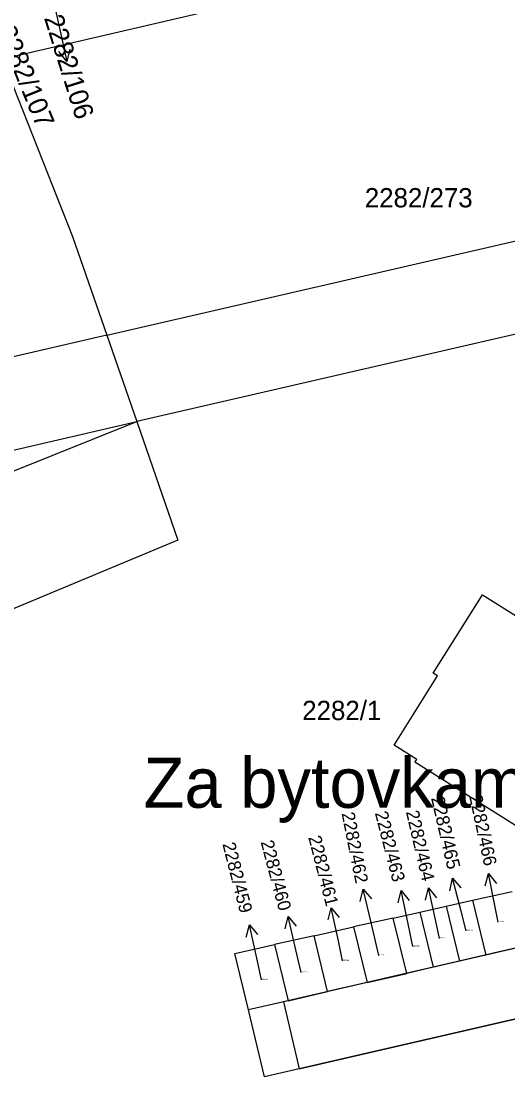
# Model space of a CAD drawing. Extents: x -785744 to -782822, y -1067550 to -1063910.
# Drawn here: x -783961.5 to -783918.7, y -1066064.9 to -1065972 of the extents above; entities that cross this region are included whole.
import ezdxf

# ---------------------------------------------------------------- set-up
doc = ezdxf.new("R2010")
doc.units = 0
for name, color, linetype in [('Hranice parcel', 7, 'Continuous'), ('Parcelní čísla', 7, 'Continuous'), ('Pop_ČP_popisy', 7, 'Continuous'), ('Věcná břemena k části', 7, 'Continuous')]:
    doc.layers.add(name, color=color, linetype=linetype)

msp = doc.modelspace()

# ---------------------------------------------------------------- linework, layer by layer
at = {"layer": 'Hranice parcel'}
for p, q in [((-783901.07, -1065960.86), (-783963.12, -1065975.29)), ((-783963.12, -1065975.29), (-783956.98, -1065990.91)), ((-783953.96, -1065999.6), (-783890.63, -1065984.95)), ((-783956.98, -1065990.91), (-783953.96, -1065999.6)), ((-783905.99, -1065996.72), (-783951.31, -1066007.2)), ((-783953.96, -1065999.6), (-784003.3, -1066011.02)), ((-783953.96, -1065999.6), (-783951.31, -1066007.2)), ((-783982.39, -1066014.39), (-783951.31, -1066007.2)), ((-783925.26, -1066029.34), (-783920.92, -1066022.44)), ((-783920.92, -1066022.44), (-783917.55, -1066024.56)), ((-783928.71, -1066035.68), (-783924.88, -1066029.58)), ((-783924.88, -1066029.58), (-783925.26, -1066029.34)), ((-783926.72, -1066036.93), (-783928.71, -1066035.68)), ((-783926.88, -1066037.18), (-783926.72, -1066036.93)), ((-783916.93, -1066043.44), (-783926.88, -1066037.18)), ((-783869.56, -1066048.53), (-783940.09, -1066064.87)), ((-783921.8, -1066049.33), (-783918.32, -1066048.55)), ((-783924.13, -1066049.85), (-783921.8, -1066049.33)), ((-783921.8, -1066049.33), (-783920.64, -1066054.15)), ((-783928.78, -1066050.89), (-783926.45, -1066050.37)), ((-783926.45, -1066050.37), (-783924.13, -1066049.85)), ((-783926.45, -1066050.37), (-783925.27, -1066055.22)), ((-783924.13, -1066049.85), (-783922.95, -1066054.68)), ((-783928.78, -1066050.89), (-783932.26, -1066051.67)), ((-783927.59, -1066055.76), (-783928.78, -1066050.89)), ((-783935.74, -1066052.45), (-783939.23, -1066053.23)), ((-783935.74, -1066052.45), (-783932.26, -1066051.67)), ((-783934.56, -1066057.36), (-783935.74, -1066052.45)), ((-783932.26, -1066051.67), (-783931.08, -1066056.56)), ((-783942.71, -1066054.01), (-783939.23, -1066053.23)), ((-783939.23, -1066053.23), (-783938.03, -1066058.17)), ((-783917.16, -1066053.34), (-783920.64, -1066054.15)), ((-783941.51, -1066058.97), (-783942.71, -1066054.01)), ((-783920.64, -1066054.15), (-783922.95, -1066054.68)), ((-783925.27, -1066055.22), (-783927.59, -1066055.76)), ((-783922.95, -1066054.68), (-783925.27, -1066055.22)), ((-783931.08, -1066056.56), (-783927.59, -1066055.76)), ((-783931.08, -1066056.56), (-783934.56, -1066057.36)), ((-783938.03, -1066058.17), (-783934.56, -1066057.36)), ((-783938.03, -1066058.17), (-783941.51, -1066058.97)), ((-783940.09, -1066064.87), (-783941.51, -1066058.97))]:
    msp.add_line(p, q, dxfattribs=at)
for points in [[(-783988.55, -1066022.14), (-783951.31, -1066007.2)], [(-783951.31, -1066007.2), (-783947.73, -1066017.64)], [(-783947.73, -1066017.64), (-783986.31, -1066033.74)]]:
    msp.add_lwpolyline(points, dxfattribs=at)
at = {"layer": 'Pop_ČP_popisy'}
for p, q in [((-783958.12, -1065972.57), (-783957.471, -1065975.499)), ((-783922.82, -1066050.3), (-783923.574, -1066047.396)), ((-783919.82, -1066049.92), (-783920.394, -1066046.975)), ((-783930.73, -1066051.27), (-783931.422, -1066048.351)), ((-783927.46, -1066051.41), (-783928.069, -1066048.472)), ((-783925.04, -1066051.17), (-783925.674, -1066048.238)), ((-783933.6, -1066052.91), (-783934.233, -1066049.978)), ((-783940.78, -1066054.41), (-783941.426, -1066051.48)), ((-783937.34, -1066053.68), (-783938.018, -1066050.758))]:
    msp.add_line(p, q, dxfattribs=at)
for points in [[(-783960.26, -1065962.91), (-783958.12, -1065972.57)], [(-783957.199, -1065974.414), (-783957.471, -1065975.499), (-783958.175, -1065974.631)], [(-783923.807, -1066048.49), (-783923.574, -1066047.396), (-783922.839, -1066048.239)], [(-783920.693, -1066048.053), (-783920.394, -1066046.975), (-783919.712, -1066047.861)], [(-783931.678, -1066049.439), (-783931.422, -1066048.351), (-783930.705, -1066049.209)], [(-783928.356, -1066049.553), (-783928.069, -1066048.472), (-783927.376, -1066049.35)], [(-783925.951, -1066049.321), (-783925.674, -1066048.238), (-783924.974, -1066049.11)], [(-783934.511, -1066051.06), (-783934.233, -1066049.978), (-783933.533, -1066050.85)], [(-783922.38, -1066052.02), (-783922.82, -1066050.3)], [(-783919.57, -1066051.24), (-783919.82, -1066049.92)], [(-783941.699, -1066052.565), (-783941.426, -1066051.48), (-783940.723, -1066052.349)], [(-783938.279, -1066051.845), (-783938.018, -1066050.758), (-783937.305, -1066051.619)], [(-783930.05, -1066054.18), (-783930.73, -1066051.27)], [(-783927.05, -1066053.4), (-783927.46, -1066051.41)], [(-783924.72, -1066052.68), (-783925.04, -1066051.17)], [(-783933.23, -1066054.66), (-783933.6, -1066052.91)], [(-783936.88, -1066055.67), (-783937.34, -1066053.68)], [(-783940.36, -1066056.33), (-783940.78, -1066054.41)]]:
    msp.add_lwpolyline(points, dxfattribs=at)
at = {"layer": 'Věcná břemena k části'}
for p, q in [((-783937.06, -1066064.17), (-783869.56, -1066048.53)), ((-783911.22, -1066051.97), (-783938.43, -1066058.26)), ((-783938.43, -1066058.26), (-783937.06, -1066064.17))]:
    msp.add_line(p, q, dxfattribs=at)
for points in [[(-783937.06, -1066064.17), (-783869.56, -1066048.53), (-783857.96, -1066045.85)], [(-783904.91, -1066046.84), (-783905.69, -1066048.08), (-783906.67, -1066049.34), (-783907.5, -1066050.12), (-783908.71, -1066050.97), (-783909.89, -1066051.55), (-783911.22, -1066051.97), (-783938.43, -1066058.26), (-783937.06, -1066064.17)]]:
    msp.add_lwpolyline(points, dxfattribs=at)

# ---------------------------------------------------------------- texts
at = {"layer": 'Parcelní čísla'}
for s, height, p in [('2282/273', 1.7, (-783931.28, -1065988.35)), ('2282/1', 1.7, (-783936.78, -1066033.47)), ('2282/466', 0.1, (-783919.57, -1066051.24)), ('2282/465', 0.1, (-783922.38, -1066052.02)), ('2282/463', 0.1, (-783927.05, -1066053.4)), ('2282/464', 0.1, (-783924.72, -1066052.68)), ('2282/462', 0.1, (-783930.05, -1066054.18)), ('2282/461', 0.1, (-783933.23, -1066054.66)), ('2282/459', 0.1, (-783940.36, -1066056.33)), ('2282/460', 0.1, (-783936.88, -1066055.67))]:
    msp.add_text(s, height=height, dxfattribs=at).set_placement(p)
at = {"layer": 'Pop_ČP_popisy'}
for s, height, rotation, p in [('2282/106', 1.7, 287.37495, (-783959.49, -1065971.679)), ('2282/107', 1.7, 292.21677, (-783963.655, -1065972.729)), ('2282/465', 1.17, 283.0239, (-783925.463, -1066040.331)), ('2282/466', 1.14, 282.13065, (-783922.105, -1066040.164)), ('2282/462', 1.14, 281.36547, (-783933.329, -1066041.682)), ('2282/463', 1.14, 284.48073, (-783930.403, -1066041.647)), ('2282/464', 1.14, 283.11867, (-783927.672, -1066041.547)), ('2282/460', 1.14, 284.82768, (-783940.445, -1066044.196)), ('2282/461', 1.14, 284.46759, (-783936.258, -1066043.786)), ('2282/459', 1.14, 284.32242, (-783943.808, -1066044.377))]:
    msp.add_text(s, height=height, rotation=rotation, dxfattribs=at).set_placement(p)
msp.add_text('Za bytovkami', height=4.4, dxfattribs=at).set_placement((-783950.73, -1066041.19))

doc.saveas('drawing.dxf')
